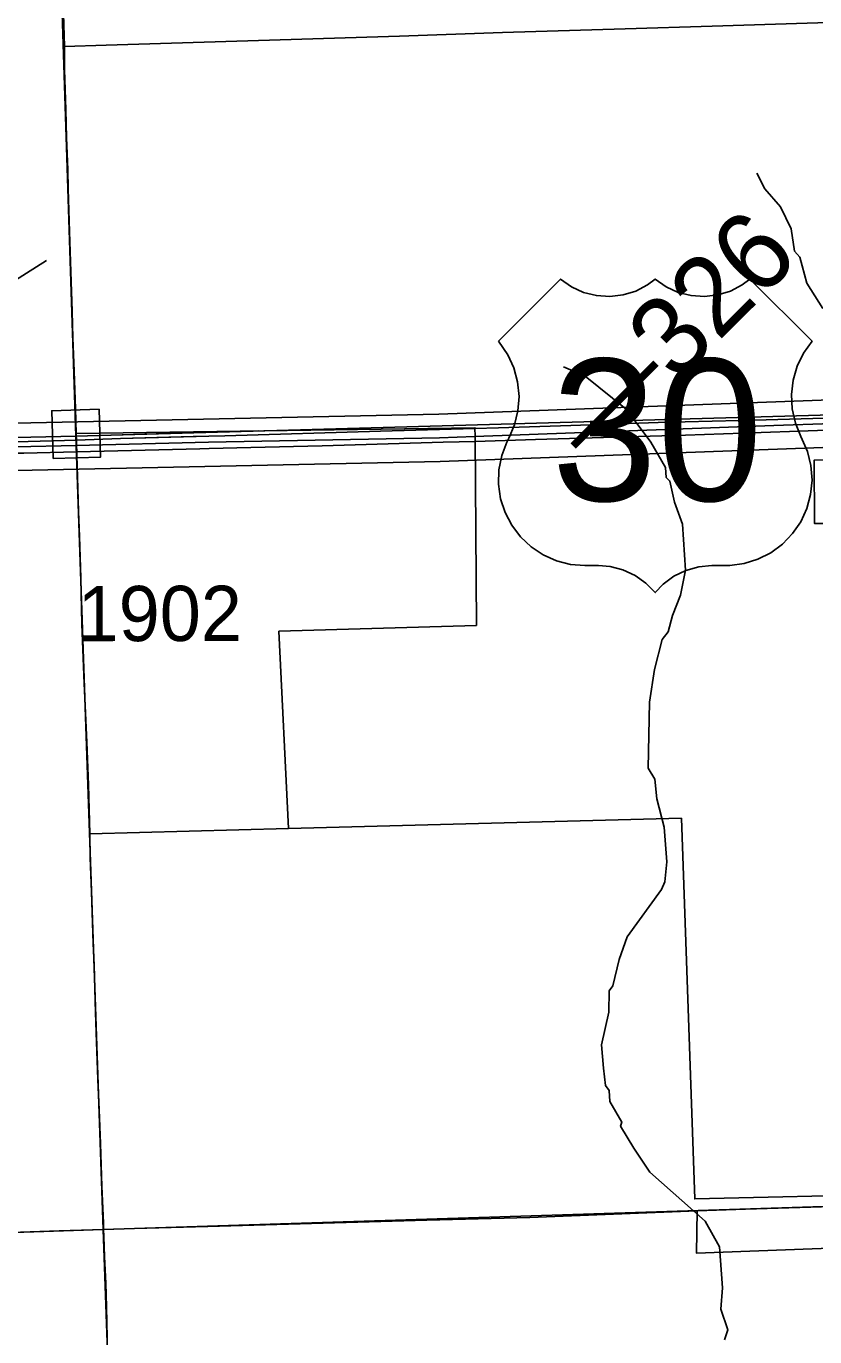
# Model space of a CAD drawing. Extents: x 128.7 to 185.5, y -21.4 to 12.6.
# Drawn here: x 164.229 to 165.229, y -10.802 to -9.139 of the extents above; entities that cross this region are included whole.
import ezdxf

# ---------------------------------------------------------------- set-up
doc = ezdxf.new("R2010")
doc.units = 0
for name, color, linetype in [('tdCoCityStreetMajor', 7, 'Continuous'), ('tdCoCityStreetMinor', 7, 'Continuous'), ('tdCoCorpBndry', 7, 'Continuous'), ('tdCoDivCarto', 7, 'Continuous'), ('tdCoHydroRiver', 7, 'Continuous'), ('tdCoPriCL', 7, 'Continuous'), ('tdCoPriDiv', 7, 'Continuous'), ('tdCoPrimary', 7, 'Continuous'), ('tdCoSecRdNmbr', 7, 'Continuous'), ('tdCoSecRteBand', 7, 'Continuous'), ('tdCoSecRteCL', 7, 'Continuous'), ('tdCoSectLine', 7, 'Continuous'), ('tdCoSectLinePart', 7, 'Continuous'), ('tdCoShieldUsRte', 7, 'Continuous'), ('tdCoSurfGravel', 7, 'Continuous'), ('tdCoSurfGravelUnbanded', 7, 'Continuous'), ('tdStHwyPriRefPost1', 7, 'Continuous')]:
    doc.layers.add(name, color=color, linetype=linetype)

msp = doc.modelspace()

# ---------------------------------------------------------------- linework, layer by layer
at = {"layer": 'tdCoCityStreetMajor'}
for points in [[(164.2923, -9.656), (164.2913, -9.624), (164.2897, -9.5768), (164.2882, -9.5345), (164.2874, -9.5004), (164.2853, -9.4381), (164.2841, -9.3996), (164.282, -9.3456), (164.2818, -9.3209), (164.2799, -9.2804), (164.2791, -9.2449), (164.2776, -9.1944), (164.2774, -9.1649), (164.2761, -9.1233)], [(164.3271, -10.6656), (164.3269, -10.6572), (164.3248, -10.6109), (164.3233, -10.5569), (164.3215, -10.5139), (164.32, -10.4753), (164.3181, -10.4283), (164.3167, -10.3905), (164.315, -10.3305), (164.314, -10.3029), (164.3119, -10.2372), (164.3102, -10.1942), (164.3096, -10.1639)], [(164.3271, -10.6656), (164.3664, -10.6644), (164.4591, -10.6619), (164.737, -10.6538), (164.8675, -10.6506), (165.0799, -10.6423), (165.141, -10.6399), (165.2786, -10.6358), (165.337, -10.6334), (165.4344, -10.6296), (165.5819, -10.6249), (165.7008, -10.6215), (165.8529, -10.615), (166.0847, -10.6081), (166.0882, -10.608)], [(162.8189, -10.7188), (162.8576, -10.7166), (162.8653, -10.7154), (162.8722, -10.7127), (162.8784, -10.7058), (162.8855, -10.6964), (162.8919, -10.693), (162.9018, -10.6935), (163.0315, -10.7065), (163.066, -10.7092), (163.0882, -10.708), (163.1055, -10.7065), (163.1728, -10.7051), (163.5304, -10.6925), (163.6224, -10.6898), (163.7499, -10.6846), (163.8845, -10.6799), (164.0248, -10.676), (164.2709, -10.6673), (164.3271, -10.6656)], [(164.3318, -10.8033), (164.3308, -10.764), (164.3298, -10.7339), (164.3283, -10.7004), (164.3273, -10.6747), (164.3271, -10.6656)]]:
    msp.add_lwpolyline(points, dxfattribs=at)
at = {"layer": 'tdCoCityStreetMinor'}
msp.add_lwpolyline([(164.2774, -9.1649), (164.3305, -9.163), (164.4962, -9.158), (164.7024, -9.1516), (164.8328, -9.1469), (164.9882, -9.1425), (165.0989, -9.1388), (165.2595, -9.1339), (165.3949, -9.1289), (165.4841, -9.126), (165.622, -9.1228), (165.7961, -9.1139), (165.8987, -9.1102), (165.9458, -9.1099), (166.0311, -9.1058)], dxfattribs=at)
at = {"layer": 'tdCoCorpBndry'}
for points in [[(165.3365, -10.6208), (165.0766, -10.6271), (165.0597, -10.1439), (164.5617, -10.1571), (164.5494, -9.9067), (164.7999, -9.8993), (164.7981, -9.6595), (164.798, -9.6486), (164.2923, -9.6559), (164.2928, -9.6709), (164.2936, -9.6969), (164.2955, -9.7549), (164.2965, -9.7864), (164.2982, -9.8388), (164.2996, -9.8978), (164.3023, -9.9732), (164.3057, -10.0476), (164.308, -10.1014), (164.3096, -10.1639), (164.3102, -10.1942), (164.3119, -10.2372), (164.314, -10.3029), (164.315, -10.3305), (164.3167, -10.3905), (164.3181, -10.4283), (164.32, -10.4753), (164.3215, -10.5139), (164.3233, -10.5569), (164.3248, -10.6109), (164.3269, -10.6572), (164.3271, -10.6656), (164.3664, -10.6644), (164.4591, -10.6619), (164.737, -10.6538), (164.8675, -10.6506), (165.0799, -10.6423), (165.0788, -10.6958), (165.3384, -10.6861)], [(165.2582, -9.6894), (165.2279, -9.6898), (165.2283, -9.7699), (165.2973, -9.7701)], [(165.3384, -10.6861), (165.0788, -10.6958), (165.0799, -10.6423), (164.8675, -10.6506), (164.737, -10.6538), (164.4591, -10.6619), (164.3664, -10.6644), (164.3271, -10.6656), (164.3269, -10.6572), (164.3248, -10.6109), (164.3233, -10.5569), (164.3215, -10.5139), (164.32, -10.4753), (164.3181, -10.4283), (164.3167, -10.3905), (164.315, -10.3305), (164.314, -10.3029), (164.3119, -10.2372), (164.3102, -10.1942), (164.3096, -10.1639), (164.5617, -10.1571), (165.0597, -10.1439), (165.0766, -10.6271), (165.3365, -10.6208)]]:
    msp.add_lwpolyline(points, dxfattribs=at)
at = {"layer": 'tdCoDivCarto'}
for p, q in [((165.0301, -9.6419), (164.9196, -9.6458)), ((165.1672, -9.6386), (165.0301, -9.6419)), ((165.2412, -9.6364), (165.1672, -9.6386)), ((164.4405, -9.6598), (164.3487, -9.6623)), ((164.4605, -9.6592), (164.4405, -9.6598)), ((164.4605, -9.6592), (164.4405, -9.6598)), ((164.4809, -9.6586), (164.4605, -9.6592)), ((164.6782, -9.6529), (164.4809, -9.6586)), ((164.798, -9.6496), (164.6782, -9.6529)), ((164.8276, -9.6488), (164.798, -9.6496)), ((164.798, -9.6496), (164.798, -9.6496)), ((164.798, -9.6496), (164.798, -9.6496)), ((164.9196, -9.6458), (164.8276, -9.6488)), ((164.8749, -9.6636), (164.9752, -9.6603)), ((164.9752, -9.6603), (165.0648, -9.6579)), ((165.0648, -9.6579), (165.1373, -9.6554)), ((165.1373, -9.6554), (165.2322, -9.6522)), ((164.2926, -9.6641), (164.2161, -9.6665)), ((164.2926, -9.6641), (164.2161, -9.6665)), ((164.3487, -9.6623), (164.2926, -9.6641)), ((164.2926, -9.6641), (164.2926, -9.6641)), ((164.2926, -9.6641), (164.2926, -9.6641)), ((164.2926, -9.6641), (164.2926, -9.6641)), ((164.2926, -9.6641), (164.2926, -9.6641)), ((164.293, -9.6789), (164.449, -9.6751)), ((164.449, -9.6751), (164.4609, -9.6748)), ((164.4609, -9.6748), (164.5136, -9.6734)), ((164.5136, -9.6734), (164.6041, -9.6714)), ((164.6041, -9.6714), (164.7577, -9.667)), ((164.7577, -9.667), (164.7982, -9.6658)), ((164.7982, -9.6658), (164.8749, -9.6636)), ((164.7982, -9.6658), (164.7982, -9.6658)), ((164.7982, -9.6658), (164.7982, -9.6658)), ((164.2258, -9.6806), (164.293, -9.6789)), ((164.293, -9.6789), (164.293, -9.6789)), ((164.293, -9.6789), (164.293, -9.6789))]:
    msp.add_line(p, q, dxfattribs=at)
for points in [[(165.2963, -9.6349), (165.2412, -9.6364), (165.1672, -9.6386), (165.0301, -9.6419), (164.9196, -9.6458), (164.8276, -9.6488), (164.798, -9.6496)], [(165.2963, -9.6349), (165.2412, -9.6364), (165.1672, -9.6386), (165.0301, -9.6419), (164.9196, -9.6458), (164.8276, -9.6488), (164.798, -9.6496)], [(165.2963, -9.6349), (165.2412, -9.6364), (165.1672, -9.6386), (165.0301, -9.6419), (164.9196, -9.6458), (164.8276, -9.6488), (164.798, -9.6496)], [(164.4605, -9.6592), (164.3487, -9.6623), (164.2926, -9.6641), (164.2926, -9.6641)], [(164.4605, -9.6592), (164.3487, -9.6623), (164.2926, -9.6641), (164.2926, -9.6641)], [(164.4405, -9.6598), (164.3487, -9.6623), (164.2926, -9.6641)], [(164.798, -9.6496), (164.6782, -9.6529), (164.4809, -9.6586), (164.4605, -9.6592)], [(164.798, -9.6496), (164.6782, -9.6529), (164.4809, -9.6586), (164.4605, -9.6592)], [(164.798, -9.6496), (164.6782, -9.6529), (164.4809, -9.6586), (164.4605, -9.6592)], [(164.798, -9.6496), (164.798, -9.6496)], [(164.798, -9.6496), (164.798, -9.6496)], [(164.7982, -9.6658), (164.8749, -9.6636), (164.9752, -9.6603), (165.0648, -9.6579), (165.1373, -9.6554), (165.2322, -9.6522), (165.2969, -9.6506)], [(164.7982, -9.6658), (164.8749, -9.6636), (164.9752, -9.6603), (165.0648, -9.6579), (165.1373, -9.6554), (165.2322, -9.6522), (165.2969, -9.6506)], [(164.7982, -9.6658), (164.8749, -9.6636), (164.9752, -9.6603), (165.0648, -9.6579), (165.1373, -9.6554), (165.2322, -9.6522), (165.2969, -9.6506)], [(164.2926, -9.6641), (164.2161, -9.6665)], [(164.2926, -9.6641), (164.2161, -9.6665)], [(164.2926, -9.6641), (164.2926, -9.6641)], [(164.2926, -9.6641), (164.2926, -9.6641)], [(164.293, -9.6789), (164.449, -9.6751), (164.4609, -9.6748)], [(164.293, -9.6789), (164.449, -9.6751), (164.4609, -9.6748)], [(164.293, -9.6789), (164.449, -9.6751), (164.4609, -9.6748)], [(164.4609, -9.6748), (164.5136, -9.6734), (164.6041, -9.6714), (164.7577, -9.667), (164.7982, -9.6658)], [(164.4609, -9.6748), (164.5136, -9.6734), (164.6041, -9.6714), (164.7577, -9.667), (164.7982, -9.6658)], [(164.4609, -9.6748), (164.5136, -9.6734), (164.6041, -9.6714), (164.7577, -9.667), (164.7982, -9.6658)], [(164.7982, -9.6658), (164.7982, -9.6658)], [(164.7982, -9.6658), (164.7982, -9.6658)], [(164.2165, -9.6808), (164.2258, -9.6806), (164.293, -9.6789)], [(164.2165, -9.6808), (164.2258, -9.6806), (164.293, -9.6789)], [(164.2165, -9.6808), (164.2258, -9.6806), (164.293, -9.6789)], [(164.293, -9.6789), (164.293, -9.6789)], [(164.293, -9.6789), (164.293, -9.6789)]]:
    msp.add_lwpolyline(points, dxfattribs=at)
at = {"layer": 'tdCoHydroRiver'}
for points in [[(165.239, -9.4974), (165.2188, -9.465), (165.2097, -9.4322), (165.2031, -9.4246), (165.1989, -9.3963), (165.1852, -9.3684), (165.1654, -9.3455), (165.1552, -9.3253)], [(164.2549, -9.4363), (164.1993, -9.4716)], [(165.1142, -10.806), (165.1185, -10.7932), (165.1096, -10.7667), (165.1118, -10.7398), (165.1082, -10.6878), (165.0897, -10.6553), (165.0195, -10.5932), (164.9994, -10.5624), (164.9826, -10.5346), (164.984, -10.5298), (164.9688, -10.5036), (164.9682, -10.4894), (164.9633, -10.4833), (164.9609, -10.4613), (164.9582, -10.4314), (164.9677, -10.39), (164.9683, -10.3631), (164.9727, -10.3566), (164.981, -10.3232), (164.9909, -10.2944), (165.0345, -10.2344), (165.0388, -10.2247), (165.0411, -10.1994), (165.0378, -10.1553), (165.0286, -10.1193), (165.0261, -10.0942), (165.0177, -10.0803), (165.0193, -9.9966), (165.0256, -9.9553), (165.0352, -9.917), (165.0428, -9.9073), (165.0483, -9.8866), (165.0584, -9.8609), (165.0651, -9.8291), (165.0613, -9.7708), (165.0508, -9.7428), (165.0451, -9.7162), (165.0402, -9.7116), (165.0397, -9.699), (165.0211, -9.6666), (164.9896, -9.6251), (164.9375, -9.5829), (164.9102, -9.5713)]]:
    msp.add_lwpolyline(points, dxfattribs=at)
at = {"layer": 'tdCoPriCL'}
msp.add_lwpolyline([(164.2159, -9.6729), (164.2924, -9.6709), (164.4603, -9.6666), (164.7529, -9.6612), (164.7977, -9.6595), (165.1768, -9.6458), (165.2509, -9.6431), (165.296, -9.6414), (165.2961, -9.6414), (165.3316, -9.6402), (165.9891, -9.6213), (166.0483, -9.6193), (166.1353, -9.617), (166.2684, -9.6133)], dxfattribs=at)
at = {"layer": 'tdCoPriDiv'}
for points in [[(162.3327, -9.7061), (162.4498, -9.7024), (162.8422, -9.6885), (163.5107, -9.666), (164.2151, -9.6429), (164.7521, -9.6312), (165.2949, -9.6115), (165.9882, -9.5913), (166.2674, -9.5834), (166.7916, -9.5648), (167.046, -9.5517), (167.2621, -9.5383), (167.3935, -9.5332), (167.5607, -9.5234), (167.6218, -9.5197)], [(162.3358, -9.7661), (162.4523, -9.7623), (162.8446, -9.7484), (163.5125, -9.726), (164.2168, -9.7029), (164.7537, -9.6912), (165.297, -9.6714), (165.99, -9.6513), (166.2693, -9.6433), (166.7942, -9.6247), (167.0494, -9.6116), (167.2646, -9.5982), (167.3962, -9.5932), (167.5641, -9.5833), (167.6261, -9.5795)]]:
    msp.add_lwpolyline(points, dxfattribs=at)
at = {"layer": 'tdCoPrimary'}
for p, q in [((164.4605, -9.6592), (164.4405, -9.6598)), ((164.4605, -9.6592), (164.4405, -9.6598)), ((164.798, -9.6496), (164.798, -9.6496)), ((164.798, -9.6496), (164.798, -9.6496)), ((164.2926, -9.6641), (164.2161, -9.6665)), ((164.2926, -9.6641), (164.2161, -9.6665)), ((164.2926, -9.6641), (164.2926, -9.6641)), ((164.2926, -9.6641), (164.2926, -9.6641)), ((164.2926, -9.6641), (164.2926, -9.6641)), ((164.2926, -9.6641), (164.2926, -9.6641)), ((164.7982, -9.6658), (164.7982, -9.6658)), ((164.7982, -9.6658), (164.7982, -9.6658)), ((164.293, -9.6789), (164.293, -9.6789)), ((164.293, -9.6789), (164.293, -9.6789))]:
    msp.add_line(p, q, dxfattribs=at)
for points in [[(165.2412, -9.6364), (165.1672, -9.6386), (165.0301, -9.6419), (164.9196, -9.6458), (164.8276, -9.6488), (164.798, -9.6496), (164.6782, -9.6529), (164.4809, -9.6586), (164.4605, -9.6592), (164.4405, -9.6598), (164.3487, -9.6623), (164.2926, -9.6641), (164.2926, -9.6641), (164.2161, -9.6665)], [(165.2963, -9.6349), (165.2412, -9.6364), (165.1672, -9.6386), (165.0301, -9.6419), (164.9196, -9.6458), (164.8276, -9.6488), (164.798, -9.6496)], [(165.2963, -9.6349), (165.2412, -9.6364), (165.1672, -9.6386), (165.0301, -9.6419), (164.9196, -9.6458), (164.8276, -9.6488), (164.798, -9.6496)], [(164.2258, -9.6806), (164.293, -9.6789), (164.293, -9.6789), (164.449, -9.6751), (164.4609, -9.6748), (164.5136, -9.6734), (164.6041, -9.6714), (164.7577, -9.667), (164.7982, -9.6658), (164.7982, -9.6658), (164.8749, -9.6636), (164.9752, -9.6603), (165.0648, -9.6579), (165.1373, -9.6554), (165.2322, -9.6522)], [(164.4405, -9.6598), (164.3487, -9.6623), (164.2926, -9.6641)], [(164.4405, -9.6598), (164.3487, -9.6623), (164.2926, -9.6641)], [(164.798, -9.6496), (164.6782, -9.6529), (164.4809, -9.6586), (164.4605, -9.6592)], [(164.798, -9.6496), (164.6782, -9.6529), (164.4809, -9.6586), (164.4605, -9.6592)], [(164.7982, -9.6658), (164.8749, -9.6636), (164.9752, -9.6603), (165.0648, -9.6579), (165.1373, -9.6554), (165.2322, -9.6522), (165.2969, -9.6506)], [(164.7982, -9.6658), (164.8749, -9.6636), (164.9752, -9.6603), (165.0648, -9.6579), (165.1373, -9.6554), (165.2322, -9.6522), (165.2969, -9.6506)], [(164.293, -9.6789), (164.449, -9.6751), (164.4609, -9.6748)], [(164.293, -9.6789), (164.449, -9.6751), (164.4609, -9.6748)], [(164.4609, -9.6748), (164.5136, -9.6734), (164.6041, -9.6714), (164.7577, -9.667), (164.7982, -9.6658)], [(164.4609, -9.6748), (164.5136, -9.6734), (164.6041, -9.6714), (164.7577, -9.667), (164.7982, -9.6658)], [(164.2165, -9.6808), (164.2258, -9.6806), (164.293, -9.6789)], [(164.2165, -9.6808), (164.2258, -9.6806), (164.293, -9.6789)]]:
    msp.add_lwpolyline(points, dxfattribs=at)
at = {"layer": 'tdCoSecRteBand'}
msp.add_lwpolyline([(164.2633, -9.6877), (164.2624, -9.6578), (164.2624, -9.6569), (164.2614, -9.6269), (164.3214, -9.625), (164.3223, -9.655), (164.3224, -9.6559), (164.3233, -9.6858), (164.2633, -9.6877)], dxfattribs=at)
at = {"layer": 'tdCoSecRteCL'}
msp.add_lwpolyline([(164.3096, -10.1639), (164.309, -10.1383), (164.308, -10.1014), (164.3057, -10.0476), (164.3023, -9.9732), (164.2996, -9.8978), (164.2982, -9.8388), (164.2965, -9.7864), (164.2955, -9.7549), (164.2936, -9.6969), (164.2932, -9.6859), (164.293, -9.6789), (164.2928, -9.6709), (164.2926, -9.6641), (164.2924, -9.6568), (164.2923, -9.656)], dxfattribs=at)
at = {"layer": 'tdCoSectLine'}
for points in [[(164.2596, -8.6641), (164.292, -9.6591)], [(164.292, -9.6591), (165.2957, -9.6308)], [(163.2816, -9.6817), (164.292, -9.6591)], [(164.292, -9.6591), (164.3267, -10.6656)], [(164.3267, -10.6656), (165.3323, -10.6336)], [(163.3217, -10.6998), (164.3267, -10.6656)], [(164.3267, -10.6656), (164.3621, -11.6681)]]:
    msp.add_lwpolyline(points, dxfattribs=at)
at = {"layer": 'tdCoSectLinePart'}
msp.add_lwpolyline([(164.322, -9.6583), (164.5235, -9.6526)], dxfattribs=at)
at = {"layer": 'tdCoShieldUsRte'}
msp.add_lwpolyline([(164.8276, -9.5388), (164.9065, -9.4599), (164.9203, -9.4697), (164.9357, -9.4767), (164.952, -9.4809), (164.9689, -9.482), (164.9857, -9.48), (165.0018, -9.475), (165.0168, -9.4672), (165.0265, -9.4599), (165.0403, -9.4697), (165.0557, -9.4767), (165.072, -9.4809), (165.0889, -9.482), (165.1057, -9.48), (165.1218, -9.475), (165.1368, -9.4672), (165.1465, -9.4599), (165.2254, -9.5388), (165.2147, -9.5538), (165.2066, -9.5703), (165.2014, -9.588), (165.1993, -9.6062), (165.2002, -9.6246), (165.2042, -9.6426), (165.2111, -9.6596), (165.2196, -9.6787), (165.224, -9.6966), (165.2253, -9.7149), (165.2235, -9.7332), (165.2188, -9.751), (165.2111, -9.7677), (165.2007, -9.7829), (165.1879, -9.7962), (165.1731, -9.8071), (165.1567, -9.8154), (165.1391, -9.8209), (165.1209, -9.8233), (165.1118, -9.8234), (165.0984, -9.8234), (165.0816, -9.825), (165.0653, -9.8295), (165.0502, -9.837), (165.0366, -9.8471), (165.0265, -9.8577), (165.0147, -9.8456), (165.0009, -9.8358), (164.9856, -9.8288), (164.9692, -9.8246), (164.9546, -9.8234), (164.9374, -9.8234), (164.9191, -9.8219), (164.9013, -9.8173), (164.8845, -9.8098), (164.8692, -9.7996), (164.8558, -9.787), (164.8447, -9.7723), (164.8362, -9.756), (164.8305, -9.7385), (164.8279, -9.7203), (164.8283, -9.7019), (164.8319, -9.6838), (164.8383, -9.6666), (164.8407, -9.6618), (164.8481, -9.6449), (164.8524, -9.6271), (164.8538, -9.6087), (164.852, -9.5904), (164.8472, -9.5726), (164.8396, -9.5559)], close=True, dxfattribs=at)
at = {"layer": 'tdCoSurfGravel'}
msp.add_line((164.2924, -9.6568), (164.2923, -9.656), dxfattribs=at)
at = {"layer": 'tdCoSurfGravelUnbanded'}
msp.add_lwpolyline([(164.3096, -10.1639), (164.309, -10.1383), (164.308, -10.1014), (164.3057, -10.0476), (164.3023, -9.9732), (164.2996, -9.8978), (164.2982, -9.8388), (164.2965, -9.7864), (164.2955, -9.7549), (164.2936, -9.6969), (164.2932, -9.6859), (164.293, -9.6789), (164.2928, -9.6709), (164.2926, -9.6641), (164.2924, -9.6568)], dxfattribs=at)

# ---------------------------------------------------------------- texts
at = {"layer": 'tdCoSecRdNmbr'}
msp.add_text('1902', height=0.07, rotation=0.1236, dxfattribs=at).set_placement((164.2943, -9.9194))
at = {"layer": 'tdCoShieldUsRte'}
msp.add_text('30', height=0.18, dxfattribs=at).set_placement((164.895, -9.7412))
at = {"layer": 'tdStHwyPriRefPost1'}
msp.add_text('‒‒326', height=0.1, rotation=45, dxfattribs=at).set_placement((164.9485, -9.6977))

doc.saveas('drawing.dxf')
